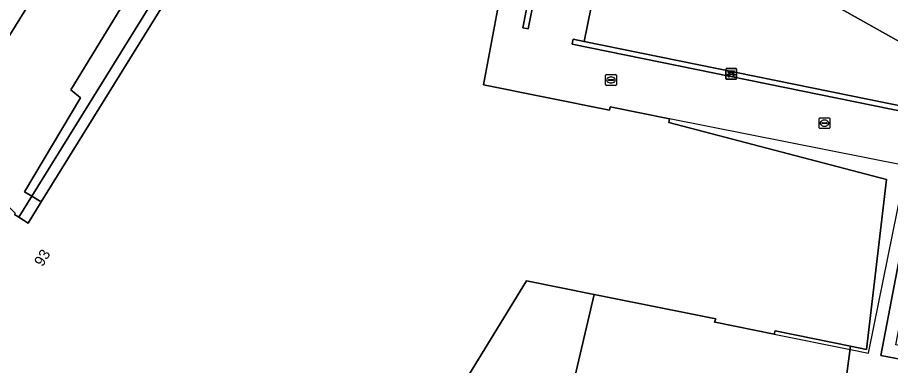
# Model space of a CAD drawing. Extents: x 162803 to 163818, y 381639 to 382475.
# Drawn here: x 162967.9 to 163048.8, y 382135.2 to 382167.5 of the extents above; entities that cross this region are included whole.
import ezdxf

# ---------------------------------------------------------------- set-up
doc = ezdxf.new("R2010")
doc.units = 0
for name, color, linetype in [('IMGEO_Bank', 7, 'Continuous'), ('IMGEO_Erf', 7, 'Continuous'), ('IMGEO_Groenvoorziening', 7, 'Continuous'), ('IMGEO_Kolk', 7, 'Continuous'), ('IMGEO_Muur', 7, 'Continuous'), ('IMGEO_Pand', 7, 'Continuous'), ('IMGEO_Pand_nummerreeks', 7, 'Continuous'), ('IMGEO_Pand_overbouw', 7, 'Continuous'), ('IMGEO_Rijbaan_lokaal_gesloten', 7, 'Continuous'), ('IMGEO_Terreindeel_gesloten', 7, 'Continuous'), ('IMGEO_Voetpad_op_trap', 7, 'Continuous'), ('IMGEO_Voetpad_open', 7, 'Continuous')]:
    doc.layers.add(name, color=color, linetype=linetype)

msp = doc.modelspace()

# ---------------------------------------------------------------- linework, layer by layer
at = {"layer": 'IMGEO_Bank'}
for p, q in [((163033.552, 382161.824), (163033.552, 382162.665)), ((163033.552, 382162.665), (163033.552, 382161.824)), ((163033.627, 382162.749), (163034.468, 382162.749)), ((163034.468, 382162.749), (163033.627, 382162.749)), ((163033.861, 382162.255), (163033.861, 382162.361)), ((163033.905, 382162.361), (163033.905, 382162.255)), ((163034.193, 382162.367), (163033.911, 382162.367)), ((163034.199, 382162.255), (163034.199, 382162.361)), ((163034.243, 382162.361), (163034.243, 382162.255)), ((163034.552, 382162.674), (163034.552, 382161.833)), ((163034.552, 382161.833), (163034.552, 382162.674)), ((163034.477, 382161.749), (163033.636, 382161.749)), ((163033.636, 382161.749), (163034.477, 382161.749)), ((163034.249, 382162.147), (163033.856, 382162.147)), ((163033.911, 382162.249), (163034.193, 382162.249))]:
    msp.add_line(p, q, dxfattribs=at)
for points in [[(163033.855, 382162.367), (163033.769, 382162.367), (163033.769, 382162.528), (163034.332, 382162.528), (163034.332, 382162.367), (163034.249, 382162.367)], [(163033.799, 382162.147), (163033.657, 382162.147), (163033.769, 382162.249), (163033.855, 382162.249)], [(163033.849, 382162.14), (163033.849, 382161.933), (163033.806, 382161.933), (163033.806, 382162.14)], [(163034.249, 382162.249), (163034.332, 382162.249), (163034.444, 382162.147), (163034.305, 382162.147)], [(163034.299, 382162.14), (163034.299, 382161.933), (163034.255, 382161.933), (163034.255, 382162.14)]]:
    msp.add_lwpolyline(points, dxfattribs=at)
for centre, radius, start, end in [((163033.63, 382162.671), 0.0779, 92.4484, 184.28452), ((163033.63, 382162.671), 0.0779, 92.4484, 184.28452), ((163033.854, 382162.36), 0.00671, 2.89567, 87.10433), ((163033.911, 382162.36), 0.00671, 92.89567, 177.10433), ((163034.193, 382162.36), 0.00671, 2.89567, 87.10433), ((163034.25, 382162.36), 0.00671, 92.89567, 177.10433), ((163034.474, 382162.671), 0.0779, 2.4484, 94.28452), ((163034.474, 382162.671), 0.0779, 2.4484, 94.28452), ((163033.63, 382161.827), 0.0779, 182.4484, 274.28452), ((163033.63, 382161.827), 0.0779, 182.4484, 274.28452), ((163033.799, 382162.14), 0.00671, 2.89567, 87.10433), ((163033.856, 382162.14), 0.00671, 92.89567, 177.10433), ((163033.854, 382162.256), 0.00671, 272.89567, 357.10433), ((163033.911, 382162.256), 0.00671, 182.89567, 267.10433), ((163034.193, 382162.256), 0.00671, 272.89567, 357.10433), ((163034.25, 382162.256), 0.00671, 182.89567, 267.10433), ((163034.248, 382162.14), 0.00671, 2.89567, 87.10433), ((163034.305, 382162.14), 0.00671, 92.89567, 177.10433), ((163034.474, 382161.827), 0.0779, 272.4484, 4.28452), ((163034.474, 382161.827), 0.0779, 272.4484, 4.28452)]:
    msp.add_arc(centre, radius, start, end, dxfattribs=at)
at = {"layer": 'IMGEO_Erf'}
msp.add_lwpolyline([(163045.126, 382136.995), (163038.119, 382138.416), (163038.036, 382138.113), (163032.552, 382139.225), (163032.499, 382139.236), (163032.613, 382139.529), (163021.351, 382141.798), (163018.766, 382130.712), (163019.585, 382130.131), (163026.747, 382125.047), (163029.53, 382128.968), (163042.075, 382120.52), (163039.675, 382116.955), (163041.983, 382116.5), (163043.045, 382121.889), (163059.142, 382118.76), (163059.303, 382119.439), (163043.189, 382122.617)], close=True, dxfattribs=at)
at = {"layer": 'IMGEO_Groenvoorziening'}
for points in [[(162979.798, 382172.176), (162978.87, 382172.841), (162976.775, 382174.343), (162978.797, 382177.611), (162980.01, 382177.002), (162987.516, 382189.209), (162998.636, 382182.387), (163000, 382184.546), (163001.411, 382187.044), (162985.712, 382195.825), (162961.039, 382155.97), (162960.061, 382154.39), (162966.586, 382150.385), (162967.672, 382149.317), (162967.602, 382149.204), (162968.018, 382148.947), (162969.226, 382150.899), (162968.541, 382151.323), (162973.736, 382160.028), (162972.836, 382160.753)], [(163029.45, 382176.594), (163024.657, 382179.291), (163023.433, 382179.979), (163020.411, 382165.249), (163053.819, 382158.439), (163053.798, 382158.332), (163069.465, 382155.136), (163069.531, 382155.592), (163061.241, 382159.238), (163058.797, 382160.419), (163050.895, 382164.532)]]:
    msp.add_lwpolyline(points, close=True, dxfattribs=at)
at = {"layer": 'IMGEO_Kolk'}
for p, q in [((163022.406, 382161.254), (163022.406, 382162.106)), ((163022.481, 382162.18), (163023.333, 382162.18)), ((163022.665, 382161.674), (163022.665, 382161.686)), ((163023.103, 382161.637), (163022.705, 382161.637)), ((163022.708, 382161.723), (163023.106, 382161.723)), ((163022.894, 382161.96), (163022.919, 382161.96)), ((163023.149, 382161.686), (163023.149, 382161.674)), ((163023.407, 382162.106), (163023.407, 382161.254)), ((163023.333, 382161.18), (163022.481, 382161.18)), ((163022.917, 382161.4), (163022.892, 382161.4)), ((163042.2, 382157.249), (163042.2, 382158.101)), ((163042.275, 382158.175), (163043.127, 382158.175)), ((163042.459, 382157.669), (163042.459, 382157.681)), ((163042.897, 382157.632), (163042.499, 382157.632)), ((163042.502, 382157.718), (163042.9, 382157.718)), ((163042.688, 382157.955), (163042.713, 382157.955)), ((163042.943, 382157.681), (163042.943, 382157.669)), ((163043.201, 382158.101), (163043.201, 382157.249)), ((163043.127, 382157.175), (163042.275, 382157.175)), ((163042.711, 382157.395), (163042.686, 382157.395))]:
    msp.add_line(p, q, dxfattribs=at)
for points in [[(163022.406, 382161.254), (163022.406, 382162.106)], [(163022.481, 382162.18), (163023.333, 382162.18)], [(163023.407, 382162.106), (163023.407, 382161.254)], [(163023.333, 382161.18), (163022.481, 382161.18)], [(163042.2, 382157.249), (163042.2, 382158.101)], [(163042.275, 382158.175), (163043.127, 382158.175)], [(163043.201, 382158.101), (163043.201, 382157.249)], [(163043.127, 382157.175), (163042.275, 382157.175)]]:
    msp.add_lwpolyline(points, dxfattribs=at)
for centre, radius, start, end in [((163022.483, 382162.104), 0.0765, 91.55205, 178.44795), ((163022.483, 382162.104), 0.0765, 91.55205, 178.44795), ((163022.705, 382161.683), 0.0403, 85.87752, 175.75265), ((163022.702, 382161.673), 0.0366, 178.93798, 274.71019), ((163023.106, 382161.68), 0.043, 264.86636, 352.45326), ((163023.11, 382161.685), 0.0386, 1.73085, 96.63898), ((163023.331, 382162.104), 0.0765, 1.55205, 88.44795), ((163023.331, 382162.104), 0.0765, 1.55205, 88.44795), ((163022.483, 382161.256), 0.0765, 181.55205, 268.44795), ((163022.483, 382161.256), 0.0765, 181.55205, 268.44795), ((163023.331, 382161.256), 0.0765, 271.55205, 358.44795), ((163023.331, 382161.256), 0.0765, 271.55205, 358.44795), ((163042.277, 382158.099), 0.0765, 91.55205, 178.44795), ((163042.277, 382158.099), 0.0765, 91.55205, 178.44795), ((163042.499, 382157.678), 0.0403, 85.87752, 175.75265), ((163042.496, 382157.668), 0.0366, 178.93798, 274.71019), ((163042.9, 382157.675), 0.043, 264.86636, 352.45326), ((163042.904, 382157.68), 0.0386, 1.73085, 96.63898), ((163043.125, 382158.099), 0.0765, 1.55205, 88.44795), ((163043.125, 382158.099), 0.0765, 1.55205, 88.44795), ((163042.277, 382157.251), 0.0765, 181.55205, 268.44795), ((163042.277, 382157.251), 0.0765, 181.55205, 268.44795), ((163043.125, 382157.251), 0.0765, 271.55205, 358.44795), ((163043.125, 382157.251), 0.0765, 271.55205, 358.44795)]:
    msp.add_arc(centre, radius, start, end, dxfattribs=at)
for centre, major_axis, ratio, start_param, end_param in [((163022.893, 382161.68), (-0.387, 0.002), 0.722429, 4.712389, 7.853982), ((163022.918, 382161.68), (-0.39, 0.002), 0.717154, 1.570796, 4.712389), ((163042.687, 382157.675), (-0.387, 0.002), 0.722429, 4.712389, 7.853982), ((163042.712, 382157.675), (-0.39, 0.002), 0.717154, 1.570796, 4.712389)]:
    msp.add_ellipse(centre, major_axis=major_axis, ratio=ratio, start_param=start_param, end_param=end_param, dxfattribs=at)
at = {"layer": 'IMGEO_Muur'}
msp.add_lwpolyline([(163018.36, 382182.002), (163017.895, 382182.078), (163017.738, 382181.31), (163017.312, 382179.214), (163015.747, 382171.528), (163015.05, 382168.104), (163014.727, 382166.516), (163015.219, 382166.425)], close=True, dxfattribs=at)
at = {"layer": 'IMGEO_Pand'}
for points in [[(162983.093, 382171.394), (162970.081, 382150.369), (162968.874, 382148.418), (162968.018, 382148.947), (162967.602, 382149.204)], [(163007.934, 382131.42), (163015.071, 382143.064), (163021.351, 382141.798), (163032.613, 382139.529), (163032.499, 382139.236), (163032.552, 382139.225), (163038.036, 382138.113), (163038.119, 382138.416), (163045.126, 382136.995), (163046.583, 382136.699), (163048.463, 382152.46), (163028.278, 382157.737), (163028.333, 382158.071), (163022.836, 382159.19), (163022.77, 382158.867), (163011.074, 382161.231), (163012.479, 382168.635)]]:
    msp.add_lwpolyline(points, dxfattribs=at)
at = {"layer": 'IMGEO_Pand_overbouw'}
msp.add_lwpolyline([(163028.333, 382158.071), (163028.278, 382157.737), (163048.463, 382152.46), (163046.583, 382136.699), (163038.119, 382138.416), (163038.036, 382138.113), (163045.122, 382136.68), (163046.786, 382136.343), (163046.846, 382136.647), (163050.303, 382153.708)], close=True, dxfattribs=at)
at = {"layer": 'IMGEO_Rijbaan_lokaal_gesloten'}
msp.add_lwpolyline([(163057.869, 382113.398), (163041.983, 382116.5), (163039.675, 382116.955), (163042.075, 382120.52), (163029.53, 382128.968), (163026.747, 382125.047), (163019.585, 382130.131), (163018.766, 382130.712), (163021.351, 382141.798), (163015.071, 382143.064), (163007.934, 382131.42), (163007.397, 382130.544), (163012.846, 382127.275), (163013.016, 382127.522), (163012.945, 382127.595), (163013.116, 382127.842), (163046.085, 382105.143), (163047.735, 382107.541), (163055.804, 382104.695)], close=True, dxfattribs=at)
at = {"layer": 'IMGEO_Terreindeel_gesloten'}
msp.add_lwpolyline([(163020.411, 382165.249), (163019.397, 382165.455), (163019.351, 382165.23), (163019.305, 382165.005), (163053.727, 382157.988), (163053.773, 382158.214), (163053.798, 382158.332), (163053.819, 382158.439)], close=True, dxfattribs=at)
at = {"layer": 'IMGEO_Voetpad_op_trap'}
msp.add_lwpolyline([(163053.722, 382151.695), (163053.975, 382152.875), (163051.227, 382153.411), (163047.914, 382136.14), (163054.404, 382134.885), (163054.637, 382136.079), (163049.313, 382137.13), (163052.19, 382151.984)], close=True, dxfattribs=at)
at = {"layer": 'IMGEO_Voetpad_open'}
for points in [[(162989.462, 382201.673), (162988.175, 382199.803), (163000, 382193.16), (163003.692, 382191.083), (163015.946, 382184.19), (163023.433, 382179.979), (163024.657, 382179.291), (163029.45, 382176.594), (163050.895, 382164.532), (163058.797, 382160.419), (163061.241, 382159.238), (163069.531, 382155.592), (163069.961, 382157.73), (163069.74, 382157.819), (163069.911, 382158.248), (163068.592, 382158.834)], [(162938.973, 382120.638), (162940.585, 382122.867), (162941.734, 382124.685), (162943.979, 382128.415), (162956.76, 382149.06), (162957.563, 382150.357), (162960.061, 382154.39), (162961.039, 382155.97), (162985.712, 382195.825)], [(163018.36, 382182.002), (163015.219, 382166.425), (163014.727, 382166.516), (163015.05, 382168.104)], [(163053.727, 382157.988), (163019.305, 382165.005), (163019.351, 382165.23), (163019.397, 382165.455), (163020.411, 382165.249), (163023.433, 382179.979)], [(163012.479, 382168.635), (163011.074, 382161.231), (163022.77, 382158.867), (163022.836, 382159.19), (163028.333, 382158.071), (163028.278, 382157.737), (163048.463, 382152.46), (163046.583, 382136.699), (163045.126, 382136.995), (163043.189, 382122.617)]]:
    msp.add_lwpolyline(points, dxfattribs=at)
for points in [[(162979.798, 382172.176), (162972.836, 382160.753), (162973.736, 382160.028), (162968.541, 382151.323), (162969.226, 382150.899), (162982.238, 382171.923), (162982.022, 382172.057), (162980.846, 382171.425)], [(162969.226, 382150.899), (162970.081, 382150.369), (162983.093, 382171.394), (162982.238, 382171.923)], [(163054.156, 382133.614), (163054.404, 382134.885), (163047.914, 382136.14), (163051.227, 382153.411), (163053.975, 382152.875), (163063.812, 382150.905), (163066.178, 382150.431), (163062.976, 382134.408), (163062.479, 382131.943)], [(162968.018, 382148.947), (162968.874, 382148.418), (162970.081, 382150.369), (162969.226, 382150.899)]]:
    msp.add_lwpolyline(points, close=True, dxfattribs=at)

# ---------------------------------------------------------------- texts
at = {"layer": 'IMGEO_Pand_nummerreeks'}
msp.add_text('93', height=1, rotation=58.69953, dxfattribs=at).set_placement((162970.215, 382144.311))

doc.saveas('drawing.dxf')
